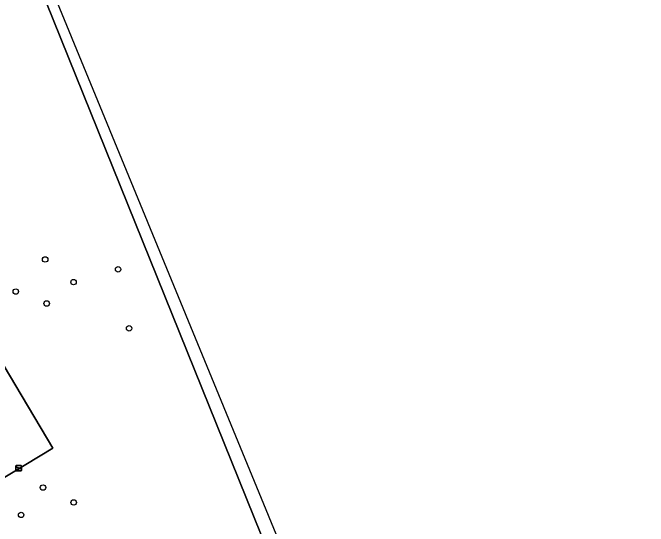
# Model space of a CAD drawing. Extents: x 157767 to 159172, y 387839 to 389425.
# Drawn here: x 159013.2 to 159127.3, y 388396 to 388488.2 of the extents above; entities that cross this region are included whole.
import ezdxf

# ---------------------------------------------------------------- set-up
doc = ezdxf.new("R2010")
doc.units = 0
for name, color, linetype in [('IMGEO_Boom', 7, 'Continuous'), ('IMGEO_Groenvoorziening', 7, 'Continuous'), ('IMGEO_Meer_plas_ven_vijver', 7, 'Continuous'), ('IMGEO_Speelvoorziening', 7, 'Continuous'), ('IMGEO_Terreindeel_gesloten', 7, 'Continuous')]:
    doc.layers.add(name, color=color, linetype=linetype)

msp = doc.modelspace()

# ---------------------------------------------------------------- linework, layer by layer
at = {"layer": 'IMGEO_Boom'}
for centre in [(159019.04, 388443.9), (159032.13, 388442.12), (159024.13, 388439.84), (159013.77, 388438.14), (159019.32, 388436), (159034.1, 388431.55), (159018.66, 388402.99), (159024.16, 388400.32), (159014.73, 388398.08)]:
    msp.add_circle(centre, 0.489, dxfattribs=at)
at = {"layer": 'IMGEO_Groenvoorziening'}
msp.add_lwpolyline([(159037.9, 388387), (159057.82, 388394.5), (159015.2, 388500)], dxfattribs=at)
msp.add_lwpolyline([(159020.44, 388410.03), (159008.12, 388402.67), (159000, 388416.19), (158994.71, 388425), (159000, 388428.16), (159007.07, 388432.39)], close=True, dxfattribs=at)
at = {"layer": 'IMGEO_Meer_plas_ven_vijver'}
for points in [[(159127.28, 388242.87), (159125.26, 388248.39), (159120.66, 388248.54), (159054.51, 388409.13), (159006.71, 388525.15)], [(159015.2, 388500), (159057.82, 388394.5)]]:
    msp.add_lwpolyline(points, dxfattribs=at)
at = {"layer": 'IMGEO_Speelvoorziening'}
for p, q in [((159013.8, 388406.07), (159013.8, 388406.87)), ((159013.8, 388406.87), (159013.8, 388406.07)), ((159014.18, 388406.5), (159013.84, 388406.64)), ((159013.87, 388406.7), (159014.74, 388406.34)), ((159013.9, 388406.97), (159014.69, 388406.97)), ((159014.69, 388406.97), (159013.9, 388406.97)), ((159014.69, 388405.97), (159013.9, 388405.97)), ((159013.9, 388405.97), (159014.69, 388405.97)), ((159014.72, 388406.28), (159014.38, 388406.42)), ((159014.79, 388406.87), (159014.79, 388406.07)), ((159014.79, 388406.07), (159014.79, 388406.87))]:
    msp.add_line(p, q, dxfattribs=at)
for centre, radius, start, end in [((159013.9, 388406.87), 0.1, 90, 180), ((159013.9, 388406.87), 0.1, 90, 180), ((159013.9, 388406.07), 0.1, 180, 270), ((159013.9, 388406.07), 0.1, 180, 270), ((159013.86, 388406.67), 0.0327, 68.078, 248.078), ((159014.26, 388406.41), 0.12, 130.9928, 5.1632), ((159014.69, 388406.87), 0.1, 0, 90), ((159014.69, 388406.87), 0.1, 360, 90), ((159014.69, 388406.07), 0.1, 270, 0), ((159014.69, 388406.07), 0.1, 270, 0), ((159014.73, 388406.31), 0.0327, 248.078, 68.078)]:
    msp.add_arc(centre, radius, start, end, dxfattribs=at)
at = {"layer": 'IMGEO_Terreindeel_gesloten'}
msp.add_lwpolyline([(159008.12, 388402.67), (159020.44, 388410.03), (159007.07, 388432.39), (159000, 388428.16), (158994.71, 388425), (159000, 388416.19)], close=True, dxfattribs=at)

doc.saveas('drawing.dxf')
